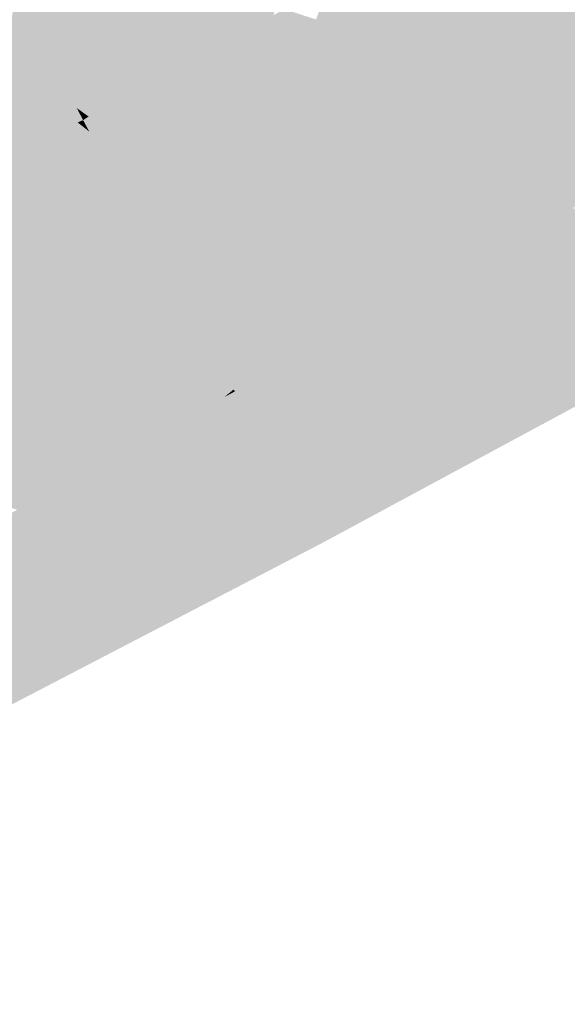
# Model space of a CAD drawing. Header units: metres. Extents: x 164696 to 183842, y 382615 to 387356.
# Tile 803 of 1056: x 182735.34 to 182737.22, y 386651.85 to 386655.22. Entities that reach past the tile are written whole.
import ezdxf

# ---------------------------------------------------------------- set-up
doc = ezdxf.new("R2010")
doc.units = ezdxf.units.M
doc.layers.add('C3D-SURFACE_TINSURFACE', color=7, linetype='Continuous')

msp = doc.modelspace()

# ---------------------------------------------------------------- linework, layer by layer
at = {"layer": 'C3D-SURFACE_TINSURFACE', "color": 11, "linetype": 'Continuous', "lineweight": -3, "true_color": 0xff8585}
for points in [[(182735.3509, 386655.2868), (182735.9883, 386655.1113), (182736.1664, 386655.7054)], [(182735.9883, 386655.1113), (182736.1889, 386655.6553), (182736.1664, 386655.7054)], [(182736.0255, 386655.1315), (182736.1889, 386655.6553), (182735.9883, 386655.1113)], [(182736.0255, 386655.1315), (182736.2114, 386655.6052), (182736.1889, 386655.6553)], [(182736.0255, 386655.1315), (182736.0627, 386655.1517), (182736.2114, 386655.6052)], [(182736.236, 386655.544), (182736.2114, 386655.6052), (182736.0627, 386655.1517)], [(182736.236, 386655.544), (182736.0627, 386655.1517), (182736.1, 386655.172)], [(182736.1372, 386655.1922), (182736.236, 386655.544), (182736.1, 386655.172)], [(182736.1372, 386655.1922), (182736.2523, 386655.507), (182736.236, 386655.544)], [(182736.7704, 386655.5383), (182736.538, 386654.8651), (182736.5497, 386654.8423)], [(182736.7704, 386655.5383), (182736.7331, 386655.5181), (182736.538, 386654.8651)], [(182736.7704, 386655.5383), (182736.5497, 386654.8423), (182737.3996, 386655.4057)], [(182736.2523, 386655.507), (182736.1372, 386655.1922), (182736.1745, 386655.2124)], [(182736.2523, 386655.507), (182736.1745, 386655.2124), (182736.2686, 386655.47)], [(182736.7331, 386655.5181), (182736.5263, 386654.8878), (182736.538, 386654.8651)], [(182736.7331, 386655.5181), (182736.6959, 386655.4979), (182736.5263, 386654.8878)], [(182736.2117, 386655.2338), (182736.2686, 386655.47), (182736.1745, 386655.2124)], [(182736.4913, 386654.956), (182736.5029, 386654.9333), (182736.6586, 386655.4776)], [(182736.4913, 386654.956), (182736.6586, 386655.4776), (182736.6214, 386655.4574)], [(182736.6959, 386655.4979), (182736.5029, 386654.9333), (182736.5146, 386654.9106)], [(182736.6959, 386655.4979), (182736.6586, 386655.4776), (182736.5029, 386654.9333)], [(182736.6959, 386655.4979), (182736.5146, 386654.9106), (182736.5263, 386654.8878)], [(182736.4913, 386654.956), (182736.6214, 386655.4574), (182736.4456, 386655.0492)], [(182736.6214, 386655.4574), (182736.5841, 386655.4372), (182736.4456, 386655.0492)], [(182736.5841, 386655.4372), (182736.5469, 386655.4169), (182736.4456, 386655.0492)], [(182736.5469, 386655.4169), (182736.5097, 386655.3967), (182736.4456, 386655.0492)], [(182737.3996, 386655.4057), (182736.5497, 386654.8423), (182737.4579, 386655.326)], [(182736.4724, 386655.3754), (182736.3918, 386655.1539), (182736.4031, 386655.1322)], [(182736.4724, 386655.3754), (182736.4352, 386655.3551), (182736.3918, 386655.1539)], [(182736.5097, 386655.3967), (182736.4031, 386655.1322), (182736.4456, 386655.0492)], [(182736.5097, 386655.3967), (182736.4724, 386655.3754), (182736.4031, 386655.1322)], [(182736.3979, 386655.3349), (182736.3579, 386655.2188), (182736.3692, 386655.1971)], [(182736.4352, 386655.3551), (182736.3692, 386655.1971), (182736.3805, 386655.1755)], [(182736.4352, 386655.3551), (182736.3979, 386655.3349), (182736.3692, 386655.1971)], [(182736.4352, 386655.3551), (182736.3805, 386655.1755), (182736.3918, 386655.1539)], [(182735.3509, 386655.2868), (182735.3328, 386655.3122), (182735.2062, 386654.6831)], [(182737.2742, 386654.5932), (182737.4579, 386655.326), (182736.5497, 386654.8423)], [(182735.3863, 386655.2242), (182735.3509, 386655.2868), (182735.2062, 386654.6831)], [(182735.3509, 386655.2868), (182735.951, 386655.091), (182735.9883, 386655.1113)], [(182735.3509, 386655.2868), (182735.3863, 386655.2242), (182735.951, 386655.091)], [(182736.2117, 386655.2338), (182736.1745, 386655.2124), (182736.3805, 386655.1755)], [(182736.249, 386655.254), (182736.2117, 386655.2338), (182736.3692, 386655.1971)], [(182736.2117, 386655.2338), (182736.3805, 386655.1755), (182736.3692, 386655.1971)], [(182736.249, 386655.254), (182736.3692, 386655.1971), (182736.3579, 386655.2188)], [(182735.3863, 386655.2242), (182735.2062, 386654.6831), (182735.2434, 386654.7033)], [(182735.3863, 386655.2242), (182735.2434, 386654.7033), (182735.2806, 386654.7236)], [(182735.4217, 386655.1615), (182735.3863, 386655.2242), (182735.2806, 386654.7236)], [(182735.3863, 386655.2242), (182735.9138, 386655.0697), (182735.951, 386655.091)], [(182735.3863, 386655.2242), (182735.8765, 386655.0495), (182735.9138, 386655.0697)], [(182735.4217, 386655.1615), (182735.8765, 386655.0495), (182735.3863, 386655.2242)], [(182736.1372, 386655.1922), (182736.4031, 386655.1322), (182736.1745, 386655.2124)], [(182736.1745, 386655.2124), (182736.3918, 386655.1539), (182736.3805, 386655.1755)], [(182736.1745, 386655.2124), (182736.4031, 386655.1322), (182736.3918, 386655.1539)], [(182736.1, 386655.172), (182736.0627, 386655.1517), (182736.4456, 386655.0492)], [(182736.1372, 386655.1922), (182736.1, 386655.172), (182736.4456, 386655.0492)], [(182736.1372, 386655.1922), (182736.4456, 386655.0492), (182736.4031, 386655.1322)], [(182735.4217, 386655.1615), (182735.2806, 386654.7236), (182735.3179, 386654.7438)], [(182735.4217, 386655.1615), (182735.3179, 386654.7438), (182735.3551, 386654.7651)], [(182735.4217, 386655.1615), (182735.3551, 386654.7651), (182735.4571, 386655.0988)], [(182735.4217, 386655.1615), (182735.8393, 386655.0292), (182735.8765, 386655.0495)], [(182735.4217, 386655.1615), (182735.4571, 386655.0988), (182735.8393, 386655.0292)], [(182736.0255, 386655.1315), (182736.4456, 386655.0492), (182736.0627, 386655.1517)], [(182735.4571, 386655.0988), (182735.3551, 386654.7651), (182735.4709, 386655.0614)], [(182735.4571, 386655.0988), (182735.802, 386655.009), (182735.8393, 386655.0292)], [(182735.4571, 386655.0988), (182735.7648, 386654.9888), (182735.802, 386655.009)], [(182735.4571, 386655.0988), (182735.7276, 386654.9685), (182735.7648, 386654.9888)], [(182735.4571, 386655.0988), (182735.4709, 386655.0614), (182735.7276, 386654.9685)], [(182735.9883, 386655.1113), (182735.951, 386655.091), (182736.5029, 386654.9333)], [(182736.4913, 386654.956), (182736.0255, 386655.1315), (182735.9883, 386655.1113)], [(182736.4913, 386654.956), (182735.9883, 386655.1113), (182736.5029, 386654.9333)], [(182736.4913, 386654.956), (182736.4456, 386655.0492), (182736.0255, 386655.1315)], [(182735.9138, 386655.0697), (182735.744, 386654.5288), (182735.7647, 386654.4888)], [(182735.9138, 386655.0697), (182735.8765, 386655.0495), (182735.744, 386654.5288)], [(182735.9138, 386655.0697), (182735.7647, 386654.4888), (182736.5263, 386654.8878)], [(182735.951, 386655.091), (182735.9138, 386655.0697), (182736.5146, 386654.9106)], [(182735.9138, 386655.0697), (182736.5263, 386654.8878), (182736.5146, 386654.9106)], [(182736.5029, 386654.9333), (182735.951, 386655.091), (182736.5146, 386654.9106)], [(182735.4709, 386655.0614), (182735.3551, 386654.7651), (182735.3924, 386654.7854)], [(182735.4709, 386655.0614), (182735.3924, 386654.7854), (182735.4877, 386655.025)], [(182735.4709, 386655.0614), (182735.4877, 386655.025), (182735.7276, 386654.9685)], [(182735.8765, 386655.0495), (182735.7232, 386654.5687), (182735.744, 386654.5288)], [(182735.8393, 386655.0292), (182735.7232, 386654.5687), (182735.8765, 386655.0495)], [(182735.4877, 386655.025), (182735.3924, 386654.7854), (182735.4296, 386654.8056)], [(182735.4877, 386655.025), (182735.4296, 386654.8056), (182735.5045, 386654.9885)], [(182735.4877, 386655.025), (182735.6903, 386654.9483), (182735.7276, 386654.9685)], [(182735.4877, 386655.025), (182735.5045, 386654.9885), (182735.6903, 386654.9483)], [(182735.802, 386655.009), (182735.6856, 386654.6401), (182735.7025, 386654.6086)], [(182735.802, 386655.009), (182735.7648, 386654.9888), (182735.6856, 386654.6401)], [(182735.8393, 386655.0292), (182735.7025, 386654.6086), (182735.7232, 386654.5687)], [(182735.802, 386655.009), (182735.7025, 386654.6086), (182735.8393, 386655.0292)], [(182735.4669, 386654.8258), (182735.5045, 386654.9885), (182735.4296, 386654.8056)], [(182735.4669, 386654.8258), (182735.5213, 386654.9521), (182735.5045, 386654.9885)], [(182735.5045, 386654.9885), (182735.6531, 386654.9281), (182735.6903, 386654.9483)], [(182735.6531, 386654.9281), (182735.5045, 386654.9885), (182735.5213, 386654.9521)], [(182735.7276, 386654.9685), (182735.6437, 386654.7182), (182735.6647, 386654.6791)], [(182735.7276, 386654.9685), (182735.6903, 386654.9483), (182735.6437, 386654.7182)], [(182735.7648, 386654.9888), (182735.6647, 386654.6791), (182735.6856, 386654.6401)], [(182735.7648, 386654.9888), (182735.7276, 386654.9685), (182735.6647, 386654.6791)], [(182735.5041, 386654.8461), (182735.5213, 386654.9521), (182735.4669, 386654.8258)], [(182735.5041, 386654.8461), (182735.5381, 386654.9156), (182735.5213, 386654.9521)], [(182735.6531, 386654.9281), (182735.5213, 386654.9521), (182735.6158, 386654.9067)], [(182735.6158, 386654.9067), (182735.5213, 386654.9521), (182735.5381, 386654.9156)], [(182735.6903, 386654.9483), (182735.6227, 386654.7572), (182735.6437, 386654.7182)], [(182735.6531, 386654.9281), (182735.6227, 386654.7572), (182735.6903, 386654.9483)], [(182735.5413, 386654.8663), (182735.5381, 386654.9156), (182735.5041, 386654.8461)], [(182735.6158, 386654.9067), (182735.5381, 386654.9156), (182735.5786, 386654.8865)], [(182735.5786, 386654.8865), (182735.5381, 386654.9156), (182735.5598, 386654.8743)], [(182735.5413, 386654.8663), (182735.5598, 386654.8743), (182735.5381, 386654.9156)], [(182735.6158, 386654.9067), (182735.5786, 386654.8865), (182735.5808, 386654.8352)], [(182735.6158, 386654.9067), (182735.5808, 386654.8352), (182735.6018, 386654.7962)], [(182735.6531, 386654.9281), (182735.6018, 386654.7962), (182735.6227, 386654.7572)], [(182735.6531, 386654.9281), (182735.6158, 386654.9067), (182735.6018, 386654.7962)], [(182735.5413, 386654.8663), (182735.5041, 386654.8461), (182735.5808, 386654.8352)], [(182735.5413, 386654.8663), (182735.5808, 386654.8352), (182735.5598, 386654.8743)], [(182735.5786, 386654.8865), (182735.5598, 386654.8743), (182735.5808, 386654.8352)], [(182735.7647, 386654.4888), (182736.538, 386654.8651), (182736.5263, 386654.8878)], [(182735.7828, 386654.4557), (182736.538, 386654.8651), (182735.7647, 386654.4888)], [(182735.7828, 386654.4557), (182736.5497, 386654.8423), (182736.538, 386654.8651)], [(182735.5041, 386654.8461), (182735.4669, 386654.8258), (182735.6018, 386654.7962)], [(182735.5041, 386654.8461), (182735.6018, 386654.7962), (182735.5808, 386654.8352)], [(182735.7828, 386654.4557), (182736.5698, 386654.7973), (182736.5497, 386654.8423)], [(182737.2742, 386654.5932), (182736.5497, 386654.8423), (182736.5698, 386654.7973)], [(182735.4296, 386654.8056), (182735.3924, 386654.7854), (182735.6437, 386654.7182)], [(182735.4669, 386654.8258), (182735.4296, 386654.8056), (182735.6227, 386654.7572)], [(182735.4296, 386654.8056), (182735.6437, 386654.7182), (182735.6227, 386654.7572)], [(182735.4669, 386654.8258), (182735.6227, 386654.7572), (182735.6018, 386654.7962)], [(182735.8009, 386654.4215), (182736.5698, 386654.7973), (182735.7828, 386654.4557)], [(182735.819, 386654.3873), (182736.5698, 386654.7973), (182735.8009, 386654.4215)], [(182735.819, 386654.3873), (182735.8371, 386654.3531), (182736.5698, 386654.7973)], [(182735.8371, 386654.3531), (182736.5973, 386654.7476), (182736.5698, 386654.7973)], [(182737.2369, 386654.573), (182736.5698, 386654.7973), (182736.5973, 386654.7476)], [(182737.2742, 386654.5932), (182736.5698, 386654.7973), (182737.2369, 386654.573)], [(182735.3551, 386654.7651), (182735.3179, 386654.7438), (182735.6856, 386654.6401)], [(182735.3924, 386654.7854), (182735.3551, 386654.7651), (182735.6647, 386654.6791)], [(182735.3551, 386654.7651), (182735.6856, 386654.6401), (182735.6647, 386654.6791)], [(182735.3924, 386654.7854), (182735.6647, 386654.6791), (182735.6437, 386654.7182)], [(182735.3179, 386654.7438), (182735.2806, 386654.7236), (182735.7025, 386654.6086)], [(182735.3179, 386654.7438), (182735.7025, 386654.6086), (182735.6856, 386654.6401)], [(182735.8371, 386654.3531), (182735.8552, 386654.3188), (182736.5973, 386654.7476)], [(182735.8552, 386654.3188), (182735.8988, 386654.2561), (182736.5973, 386654.7476)], [(182735.8988, 386654.2561), (182736.4535, 386654.1481), (182736.5973, 386654.7476)], [(182736.5973, 386654.7476), (182736.4535, 386654.1481), (182736.6249, 386654.6979)], [(182737.1995, 386654.5527), (182736.5973, 386654.7476), (182736.6249, 386654.6979)], [(182737.1995, 386654.5527), (182737.2369, 386654.573), (182736.5973, 386654.7476)], [(182735.2062, 386654.6831), (182735.744, 386654.5288), (182735.2434, 386654.7033)], [(182735.2806, 386654.7236), (182735.2434, 386654.7033), (182735.7232, 386654.5687)], [(182735.2434, 386654.7033), (182735.744, 386654.5288), (182735.7232, 386654.5687)], [(182735.2806, 386654.7236), (182735.7232, 386654.5687), (182735.7025, 386654.6086)], [(182736.4535, 386654.1481), (182736.4907, 386654.1684), (182736.6249, 386654.6979)], [(182736.4907, 386654.1684), (182736.651, 386654.6553), (182736.6249, 386654.6979)], [(182737.1623, 386654.5325), (182736.6249, 386654.6979), (182736.651, 386654.6553)], [(182737.1623, 386654.5325), (182737.1995, 386654.5527), (182736.6249, 386654.6979)], [(182735.7828, 386654.4557), (182735.1689, 386654.6629), (182735.1317, 386654.6426)], [(182735.2062, 386654.6831), (182735.1689, 386654.6629), (182735.7647, 386654.4888)], [(182735.7828, 386654.4557), (182735.7647, 386654.4888), (182735.1689, 386654.6629)], [(182735.2062, 386654.6831), (182735.7647, 386654.4888), (182735.744, 386654.5288)], [(182735.8009, 386654.4215), (182735.1317, 386654.6426), (182735.0944, 386654.6224)], [(182735.8009, 386654.4215), (182735.7828, 386654.4557), (182735.1317, 386654.6426)], [(182736.5281, 386654.1886), (182736.651, 386654.6553), (182736.4907, 386654.1684)], [(182736.5281, 386654.1886), (182736.6618, 386654.6347), (182736.651, 386654.6553)], [(182736.5281, 386654.1886), (182736.6725, 386654.614), (182736.6618, 386654.6347)], [(182737.1249, 386654.5123), (182736.651, 386654.6553), (182736.6618, 386654.6347)], [(182737.1623, 386654.5325), (182736.651, 386654.6553), (182737.1249, 386654.5123)], [(182737.0877, 386654.492), (182736.6618, 386654.6347), (182736.6725, 386654.614)], [(182737.0877, 386654.492), (182737.1249, 386654.5123), (182736.6618, 386654.6347)], [(182735.5581, 386653.6615), (182735.0572, 386654.6022), (182735.02, 386654.5808)], [(182735.5954, 386653.6817), (182735.0944, 386654.6224), (182735.0572, 386654.6022)], [(182735.5581, 386653.6615), (182735.5954, 386653.6817), (182735.0572, 386654.6022)], [(182735.819, 386654.3873), (182735.0944, 386654.6224), (182735.5954, 386653.6817)], [(182735.819, 386654.3873), (182735.8009, 386654.4215), (182735.0944, 386654.6224)], [(182736.5281, 386654.1886), (182736.5654, 386654.2088), (182736.6725, 386654.614)], [(182736.5654, 386654.2088), (182736.6833, 386654.5933), (182736.6725, 386654.614)], [(182736.5654, 386654.2088), (182736.6026, 386654.2291), (182736.6833, 386654.5933)], [(182736.6026, 386654.2291), (182736.709, 386654.5416), (182736.6833, 386654.5933)], [(182737.0877, 386654.492), (182736.6725, 386654.614), (182736.6833, 386654.5933)], [(182737.0877, 386654.492), (182736.6833, 386654.5933), (182736.7687, 386654.4999)], [(182736.7687, 386654.4999), (182736.6833, 386654.5933), (182736.709, 386654.5416)], [(182734.8185, 386653.8853), (182735.5581, 386653.6615), (182735.02, 386654.5808)], [(182737.1995, 386654.5527), (182738.0568, 386654.3308), (182737.2369, 386654.573)], [(182736.6026, 386654.2291), (182736.64, 386654.2493), (182736.709, 386654.5416)], [(182736.64, 386654.2493), (182736.6772, 386654.2695), (182736.709, 386654.5416)], [(182736.7146, 386654.2897), (182736.709, 386654.5416), (182736.6772, 386654.2695)], [(182736.7146, 386654.2897), (182736.7778, 386654.4814), (182736.709, 386654.5416)], [(182736.7778, 386654.4814), (182736.7687, 386654.4999), (182736.709, 386654.5416)], [(182737.1623, 386654.5325), (182737.1249, 386654.5123), (182738.0568, 386654.3308)], [(182737.1623, 386654.5325), (182738.0568, 386654.3308), (182737.1995, 386654.5527)], [(182736.9757, 386654.4314), (182736.7687, 386654.4999), (182736.7778, 386654.4814)], [(182736.9757, 386654.4314), (182737.013, 386654.4516), (182736.7687, 386654.4999)], [(182737.013, 386654.4516), (182737.0503, 386654.4718), (182736.7687, 386654.4999)], [(182737.0503, 386654.4718), (182737.0877, 386654.492), (182736.7687, 386654.4999)], [(182737.0503, 386654.4718), (182738.0568, 386654.3308), (182737.0877, 386654.492)], [(182737.0877, 386654.492), (182738.0568, 386654.3308), (182737.1249, 386654.5123)], [(182736.7146, 386654.2897), (182736.7868, 386654.4629), (182736.7778, 386654.4814)], [(182736.7146, 386654.2897), (182736.7519, 386654.31), (182736.7868, 386654.4629)], [(182736.7519, 386654.31), (182736.7892, 386654.3302), (182736.7868, 386654.4629)], [(182736.9384, 386654.4111), (182736.7778, 386654.4814), (182736.7868, 386654.4629)], [(182736.9757, 386654.4314), (182736.7778, 386654.4814), (182736.9384, 386654.4111)], [(182736.7892, 386654.3302), (182736.8265, 386654.3504), (182736.7868, 386654.4629)], [(182736.8265, 386654.3504), (182736.8638, 386654.3707), (182736.7868, 386654.4629)], [(182736.8638, 386654.3707), (182736.9011, 386654.3909), (182736.7868, 386654.4629)], [(182736.9011, 386654.3909), (182736.9384, 386654.4111), (182736.7868, 386654.4629)], [(182737.013, 386654.4516), (182738.0568, 386654.3308), (182737.0503, 386654.4718)], [(182736.9757, 386654.4314), (182736.9384, 386654.4111), (182738.0568, 386654.3308)], [(182736.9757, 386654.4314), (182738.0568, 386654.3308), (182737.013, 386654.4516)], [(182736.9011, 386654.3909), (182736.3798, 386653.4269), (182736.9384, 386654.4111)], [(182736.9384, 386654.4111), (182736.3798, 386653.4269), (182738.0568, 386654.3308)], [(182736.8638, 386654.3707), (182736.3798, 386653.4269), (182736.9011, 386654.3909)], [(182735.819, 386654.3873), (182735.5954, 386653.6817), (182735.6327, 386653.702)], [(182735.819, 386654.3873), (182735.6327, 386653.702), (182735.8371, 386654.3531)], [(182736.8265, 386654.3504), (182736.3798, 386653.4269), (182736.8638, 386654.3707)], [(182735.67, 386653.7222), (182735.8371, 386654.3531), (182735.6327, 386653.702)], [(182735.67, 386653.7222), (182735.8552, 386654.3188), (182735.8371, 386654.3531)], [(182736.7892, 386654.3302), (182736.3798, 386653.4269), (182736.8265, 386654.3504)], [(182736.7519, 386654.31), (182736.3798, 386653.4269), (182736.7892, 386654.3302)], [(182735.7073, 386653.7424), (182735.8552, 386654.3188), (182735.67, 386653.7222)], [(182735.7073, 386653.7424), (182735.8733, 386654.2846), (182735.8552, 386654.3188)], [(182735.8552, 386654.3188), (182735.8733, 386654.2846), (182735.8988, 386654.2561)], [(182736.7146, 386654.2897), (182736.3798, 386653.4269), (182736.7519, 386654.31)], [(182736.7146, 386654.2897), (182736.6772, 386654.2695), (182736.3798, 386653.4269)], [(182735.7073, 386653.7424), (182735.7446, 386653.7627), (182735.8733, 386654.2846)], [(182735.8733, 386654.2846), (182735.7446, 386653.7627), (182735.7819, 386653.7829)], [(182735.8733, 386654.2846), (182735.7819, 386653.7829), (182735.9237, 386654.2163)], [(182735.8988, 386654.2561), (182735.8733, 386654.2846), (182735.9237, 386654.2163)], [(182735.8988, 386654.2561), (182735.9237, 386654.2163), (182736.3789, 386654.1077)], [(182735.8988, 386654.2561), (182736.3789, 386654.1077), (182736.4161, 386654.1279)], [(182735.8988, 386654.2561), (182736.4161, 386654.1279), (182736.4535, 386654.1481)], [(182736.64, 386654.2493), (182736.3798, 386653.4269), (182736.6772, 386654.2695)], [(182736.6026, 386654.2291), (182736.351, 386653.4916), (182736.64, 386654.2493)], [(182736.64, 386654.2493), (182736.351, 386653.4916), (182736.3798, 386653.4269)], [(182736.5654, 386654.2088), (182736.351, 386653.4916), (182736.6026, 386654.2291)], [(182735.7819, 386653.7829), (182735.8192, 386653.8031), (182735.9237, 386654.2163)], [(182735.8192, 386653.8031), (182735.9487, 386654.1765), (182735.9237, 386654.2163)], [(182735.9237, 386654.2163), (182735.9487, 386654.1765), (182736.3415, 386654.0874)], [(182735.9237, 386654.2163), (182736.3415, 386654.0874), (182736.3789, 386654.1077)], [(182736.5281, 386654.1886), (182736.351, 386653.4916), (182736.5654, 386654.2088)], [(182736.5281, 386654.1886), (182736.4907, 386654.1684), (182736.351, 386653.4916)], [(182735.8192, 386653.8031), (182735.8566, 386653.8233), (182735.9487, 386654.1765)], [(182735.8938, 386653.8436), (182735.9487, 386654.1765), (182735.8566, 386653.8233)], [(182735.8938, 386653.8436), (182735.9736, 386654.1367), (182735.9487, 386654.1765)], [(182735.9487, 386654.1765), (182735.9736, 386654.1367), (182736.3042, 386654.0672)], [(182735.9487, 386654.1765), (182736.3042, 386654.0672), (182736.3415, 386654.0874)], [(182736.4535, 386654.1481), (182736.3031, 386653.5668), (182736.4907, 386654.1684)], [(182736.4907, 386654.1684), (182736.3031, 386653.5668), (182736.351, 386653.4916)], [(182735.8938, 386653.8436), (182735.9312, 386653.8638), (182735.9736, 386654.1367)], [(182735.9312, 386653.8638), (182735.9985, 386654.0969), (182735.9736, 386654.1367)], [(182736.2669, 386654.047), (182735.9736, 386654.1367), (182735.9985, 386654.0969)], [(182736.2669, 386654.047), (182736.3042, 386654.0672), (182735.9736, 386654.1367)], [(182736.4161, 386654.1279), (182736.3031, 386653.5668), (182736.4535, 386654.1481)], [(182736.3789, 386654.1077), (182736.3031, 386653.5668), (182736.4161, 386654.1279)], [(182735.9312, 386653.8638), (182735.9684, 386653.8851), (182735.9985, 386654.0969)], [(182735.9684, 386653.8851), (182736.0216, 386654.0532), (182735.9985, 386654.0969)], [(182736.1923, 386654.0065), (182735.9985, 386654.0969), (182736.0216, 386654.0532)], [(182736.1923, 386654.0065), (182736.2296, 386654.0268), (182735.9985, 386654.0969)], [(182736.2296, 386654.0268), (182736.2669, 386654.047), (182735.9985, 386654.0969)], [(182736.3042, 386654.0672), (182736.2147, 386653.7087), (182736.3415, 386654.0874)], [(182736.3415, 386654.0874), (182736.2147, 386653.7087), (182736.2365, 386653.6674)], [(182736.3415, 386654.0874), (182736.2365, 386653.6674), (182736.3789, 386654.1077)], [(182736.3789, 386654.1077), (182736.2365, 386653.6674), (182736.2584, 386653.6261)], [(182736.3789, 386654.1077), (182736.2584, 386653.6261), (182736.3031, 386653.5668)], [(182736.0058, 386653.9054), (182736.0216, 386654.0532), (182735.9684, 386653.8851)], [(182736.0058, 386653.9054), (182736.0482, 386654.0023), (182736.0216, 386654.0532)], [(182736.155, 386653.9863), (182736.0216, 386654.0532), (182736.0482, 386654.0023)], [(182736.155, 386653.9863), (182736.1923, 386654.0065), (182736.0216, 386654.0532)], [(182736.2669, 386654.047), (182736.1928, 386653.7501), (182736.3042, 386654.0672)], [(182736.3042, 386654.0672), (182736.1928, 386653.7501), (182736.2147, 386653.7087)], [(182736.1923, 386654.0065), (182736.1467, 386653.8309), (182736.2296, 386654.0268)], [(182736.2296, 386654.0268), (182736.1467, 386653.8309), (182736.1631, 386653.8028)], [(182736.2296, 386654.0268), (182736.1631, 386653.8028), (182736.1795, 386653.7748)], [(182736.2296, 386654.0268), (182736.1795, 386653.7748), (182736.2669, 386654.047)], [(182736.2669, 386654.047), (182736.1795, 386653.7748), (182736.1928, 386653.7501)], [(182736.0058, 386653.9054), (182736.043, 386653.9256), (182736.0482, 386654.0023)], [(182736.043, 386653.9256), (182736.0748, 386653.9514), (182736.0482, 386654.0023)], [(182736.1177, 386653.9661), (182736.0482, 386654.0023), (182736.0748, 386653.9514)], [(182736.1177, 386653.9661), (182736.155, 386653.9863), (182736.0482, 386654.0023)], [(182736.1177, 386653.9661), (182736.1139, 386653.887), (182736.155, 386653.9863)], [(182736.155, 386653.9863), (182736.1139, 386653.887), (182736.1303, 386653.8589)], [(182736.155, 386653.9863), (182736.1303, 386653.8589), (182736.1923, 386654.0065)], [(182736.1923, 386654.0065), (182736.1303, 386653.8589), (182736.1467, 386653.8309)], [(182736.0804, 386653.9458), (182736.1177, 386653.9661), (182736.0748, 386653.9514)], [(182736.0804, 386653.9458), (182736.0975, 386653.915), (182736.1177, 386653.9661)], [(182736.1177, 386653.9661), (182736.0975, 386653.915), (182736.1139, 386653.887)], [(182736.0058, 386653.9054), (182736.1139, 386653.887), (182736.043, 386653.9256)], [(182736.0804, 386653.9458), (182736.0748, 386653.9514), (182736.043, 386653.9256)], [(182736.0804, 386653.9458), (182736.043, 386653.9256), (182736.0975, 386653.915)], [(182736.043, 386653.9256), (182736.1139, 386653.887), (182736.0975, 386653.915)], [(182735.4835, 386653.621), (182734.8185, 386653.8853), (182734.8544, 386653.8009)], [(182735.4835, 386653.621), (182735.5207, 386653.6413), (182734.8185, 386653.8853)], [(182735.5207, 386653.6413), (182735.5581, 386653.6615), (182734.8185, 386653.8853)], [(182735.9312, 386653.8638), (182736.1467, 386653.8309), (182735.9684, 386653.8851)], [(182736.0058, 386653.9054), (182735.9684, 386653.8851), (182736.1303, 386653.8589)], [(182735.9684, 386653.8851), (182736.1467, 386653.8309), (182736.1303, 386653.8589)], [(182736.0058, 386653.9054), (182736.1303, 386653.8589), (182736.1139, 386653.887)], [(182735.8938, 386653.8436), (182736.1795, 386653.7748), (182735.9312, 386653.8638)], [(182735.9312, 386653.8638), (182736.1631, 386653.8028), (182736.1467, 386653.8309)], [(182735.9312, 386653.8638), (182736.1795, 386653.7748), (182736.1631, 386653.8028)], [(182735.8192, 386653.8031), (182736.2147, 386653.7087), (182735.8566, 386653.8233)], [(182735.8938, 386653.8436), (182735.8566, 386653.8233), (182736.1928, 386653.7501)], [(182735.8566, 386653.8233), (182736.2147, 386653.7087), (182736.1928, 386653.7501)], [(182735.8938, 386653.8436), (182736.1928, 386653.7501), (182736.1795, 386653.7748)], [(182735.4461, 386653.6008), (182734.8544, 386653.8009), (182734.8718, 386653.7667)], [(182735.4461, 386653.6008), (182735.4835, 386653.621), (182734.8544, 386653.8009)], [(182735.7819, 386653.7829), (182736.2365, 386653.6674), (182735.8192, 386653.8031)], [(182735.8192, 386653.8031), (182736.2365, 386653.6674), (182736.2147, 386653.7087)], [(182735.3715, 386653.5604), (182734.8718, 386653.7667), (182734.9074, 386653.6882)], [(182735.3715, 386653.5604), (182735.4089, 386653.5806), (182734.8718, 386653.7667)], [(182735.4461, 386653.6008), (182734.8718, 386653.7667), (182735.4089, 386653.5806)], [(182735.7073, 386653.7424), (182736.2584, 386653.6261), (182735.7446, 386653.7627)], [(182735.7819, 386653.7829), (182735.7446, 386653.7627), (182736.2584, 386653.6261)], [(182735.7819, 386653.7829), (182736.2584, 386653.6261), (182736.2365, 386653.6674)], [(182735.67, 386653.7222), (182735.6327, 386653.702), (182736.3031, 386653.5668)], [(182735.7073, 386653.7424), (182735.67, 386653.7222), (182736.2584, 386653.6261)], [(182735.67, 386653.7222), (182736.3031, 386653.5668), (182736.2584, 386653.6261)], [(182735.3715, 386653.5604), (182734.9074, 386653.6882), (182734.9212, 386653.6638)], [(182735.5954, 386653.6817), (182736.3798, 386653.4269), (182735.6327, 386653.702)], [(182735.6327, 386653.702), (182736.3615, 386653.4655), (182736.3031, 386653.5668)], [(182735.6327, 386653.702), (182736.3798, 386653.4269), (182736.3615, 386653.4655)], [(182735.3342, 386653.5401), (182735.3715, 386653.5604), (182734.9212, 386653.6638)], [(182735.5207, 386653.6413), (182736.3798, 386653.4269), (182735.5581, 386653.6615)], [(182735.5581, 386653.6615), (182736.3798, 386653.4269), (182735.5954, 386653.6817)], [(182735.4461, 386653.6008), (182736.3798, 386653.4269), (182735.4835, 386653.621)], [(182735.4835, 386653.621), (182736.3798, 386653.4269), (182735.5207, 386653.6413)], [(182735.4461, 386653.6008), (182735.4089, 386653.5806), (182736.3798, 386653.4269)], [(182735.3342, 386653.5401), (182736.3798, 386653.4269), (182735.3715, 386653.5604)], [(182735.3715, 386653.5604), (182736.3798, 386653.4269), (182735.4089, 386653.5806)], [(182736.3615, 386653.4655), (182736.351, 386653.4916), (182736.3031, 386653.5668)], [(182735.2596, 386653.4997), (182736.3798, 386653.4269), (182735.2969, 386653.5199)], [(182735.2969, 386653.5199), (182736.3798, 386653.4269), (182735.3342, 386653.5401)], [(182735.2223, 386653.4794), (182736.3798, 386653.4269), (182735.2596, 386653.4997)], [(182736.3798, 386653.4269), (182736.351, 386653.4916), (182736.3615, 386653.4655)], [(182735.185, 386653.4592), (182734.541, 386652.5289), (182736.3798, 386653.4269)], [(182735.2223, 386653.4794), (182735.185, 386653.4592), (182736.3798, 386653.4269)], [(182733.3414, 386651.8467), (182736.3798, 386653.4269), (182734.541, 386652.5289)]]:
    msp.add_solid(points, dxfattribs=at)

doc.saveas('drawing.dxf')
